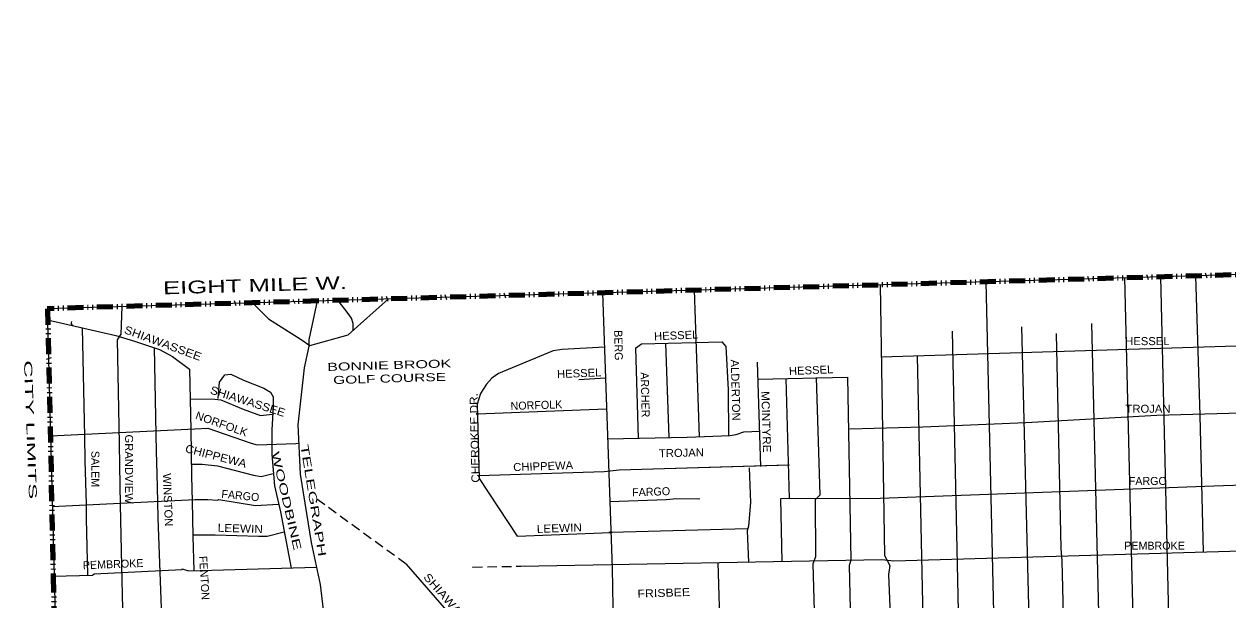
# Model space of a CAD drawing. Extents: x 34705 to 138605, y 34275 to 143551.
# Drawn here: x 34705 to 45991, y 137900 to 143301 of the extents above; entities that cross this region are included whole.
import ezdxf
from ezdxf.enums import TextEntityAlignment as Align

# ---------------------------------------------------------------- set-up
doc = ezdxf.new("R2010")
doc.units = 0
doc.header["$LTSCALE"] = 30
doc.header["$PDMODE"] = 32
doc.header["$PDSIZE"] = 15
doc.linetypes.add('DASH_DOUBLE_DOT', pattern=[9.2, 5, -1.2, 0.3, -1.2, 0.3, -1.2])
doc.linetypes.add('MEDIUM_DASHED', pattern=[4.5, 3, -1.5])
for name, color, linetype, lineweight in [('1', 7, 'Continuous', 13), ('11', 7, 'Continuous', 13), ('59', 7, 'DASH_DOUBLE_DOT', 106)]:
    doc.layers.add(name, color=color, linetype=linetype, lineweight=lineweight)

msp = doc.modelspace()

# ---------------------------------------------------------------- linework, layer by layer
at = {"layer": '1'}
for p, q in [((75780.8, 141796.99), (34922.9, 140631.57)), ((43721.76, 140882.54), (43834.15, 136069.3)), ((40986.56, 140804.52), (41033.49, 139429.86)), ((34922.9, 140631.57), (35253.71, 127582.24)), ((43404.51, 140421.66), (43508.79, 135649.07)), ((44710.66, 140493.33), (44827.03, 135685.96)), ((40719.31, 140307.42), (40751.14, 139422.15)), ((40438.22, 140261.89), (40462.73, 139416.71)), ((41579.09, 140130.08), (41610.45, 139151.57)), ((39904.95, 139968.12), (40155.2, 139982.29)), ((41584.2, 139970.65), (42423.58, 139988.39)), ((41584.94, 139970.67), (42423.58, 139988.39)), ((38954.24, 139644.23), (40165.47, 139692.42)), ((41631.43, 139482.91), (41631.58, 139482.92)), ((37292.76, 139064.46), (37292.94, 139064.46)), ((40186.7, 138534.21), (40192.5, 138534.2)), ((40209.97, 138534.17), (41484.22, 138569.08))]:
    msp.add_line(p, q, dxfattribs=at)
at = {"layer": '1', "linetype": 'MEDIUM_DASHED'}
msp.add_line((38287.12, 138235.79), (37432.52, 138858.53), dxfattribs=at)
at = {"layer": '1'}
for points in [[(42731.15, 140854.29), (42770.72, 138315.69), (42820.32, 138221.97), (42809.3, 138139.28), (42831.34, 137610.03), (42902.99, 132838.56), (43073.83, 130269.5), (43184.06, 127189.13), (43401.06, 118420.74)], [(45022.9, 140919.65), (45146.05, 135811.43), (45168.09, 135651.55), (45234.23, 133875), (45372.01, 130476.24), (45383.03, 130349.45), (45405.07, 129809.17), (45432.63, 129665.83), (45520.81, 126500.01), (45564.9, 125176.89), (45581.43, 125088.68), (45688.51, 119936.3)], [(45358.6, 140929.23), (45482.23, 135756.3), (45520.81, 135640.52), (45576.05, 133850.18)], [(45687.44, 140938.61), (45726.86, 139630.38), (45758.49, 138350.64)], [(40126.93, 140780), (40218.41, 138198.16), (40224.68, 137834.35), (40237.22, 137288.65), (40312.47, 133937.6), (40444.15, 133661.61), (40525.66, 133448.35), (40600.91, 133134.72), (40644.8, 132915.19), (40651.07, 132683.11), (40667.64, 132322.46), (40535.79, 132393.37), (40538.2, 132110.76), (40406.53, 131866.13)], [(35620.57, 140651.47), (35612.55, 140391.92), (35577.76, 140338.8), (35596.07, 139366.17), (35599.73, 139162.4), (35607.06, 138790.57), (35617.53, 138219.19), (35661.99, 136341.15), (35680.04, 135470.94)], [(36847.89, 140686.47), (36996.82, 140537.49), (37301.68, 140341.45), (37383.34, 140286.99), (37742.64, 140385.01), (38122.56, 140722.83)], [(37454.38, 140703.77), (37375.53, 140338.99), (37375.53, 140279.38), (37330.84, 140078.2), (37271.25, 139541.72), (37293.59, 139079.75), (37397.87, 138438.96), (37479.81, 138044.05), (37546.85, 137492.67), (37591.54, 136419.71), (37811.41, 127682.75)], [(37791.64, 140428.58), (37791.64, 140493.93), (37775.31, 140542.94), (37742.64, 140586.51), (37650.53, 140709.37)], [(34925.52, 140528.37), (35564.94, 140380.93), (35740.73, 140327.81), (35973.27, 140249.05), (36097.79, 140183.1), (36257.09, 140065.88), (36268.08, 139494.39), (36275.41, 139061.66), (36280.9, 138827.2), (36288.22, 138496.58), (36295.55, 138174.21)], [(35250.66, 140453.4), (35270.13, 139433.94), (35275.63, 139204.53), (35286.61, 138799.72), (35288.45, 138663.27), (35299.43, 138133.91)], [(42741.68, 140178.77), (46673.59, 140300.71), (47923.59, 140341.42), (47981.73, 140364.69), (50070.38, 140422.85), (50099.45, 140411.21), (50645.96, 140422.85), (50808.75, 140451.93), (53195.76, 140505.12)], [(44054.83, 140460.25), (44176.07, 135723.22), (44203.63, 135629.5), (44209.14, 134638.54), (44214.65, 133673.77), (44286.3, 131846.22), (44378.63, 130373.81)], [(44379.99, 140399.61), (44424.08, 138381.85), (44435.1, 138266.08), (44495.72, 135728.73), (44556.35, 135646.04), (44556.35, 134644.24)], [(40438.22, 140261.89), (40491.92, 140302.17), (41247.73, 140319.62), (41284.93, 140276.21)], [(40438.22, 140261.89), (40491.92, 140302.17), (41247.73, 140319.62), (41282.61, 140278.91)], [(35925.4, 140265.26), (35943.98, 139292.9), (35949.47, 139083.64), (35954.96, 138821.71), (35960.46, 138667.84), (35991.59, 137823.44), (35978.77, 137768.49), (36022.55, 135486.73)], [(40145, 140270.15), (39748.13, 140249.25), (39666.62, 140236.71), (39152.44, 140023.44), (39089.74, 139979.54), (39039.57, 139923.08), (38983.14, 139835.27), (38951.79, 139734.91), (38970.6, 139038.67), (39328.01, 138499.24), (40206.55, 138533.04)], [(41284.93, 140276.21), (41305.49, 139870.7), (41309.51, 139438.67)], [(43079.01, 140189.23), (43162.01, 136274.52), (43239.17, 136125.67), (43354.91, 136076.05), (44161.23, 136064.69)], [(36524.35, 139788.62), (36537.67, 139941.9), (36587.84, 140010.9), (36644.27, 140017.17), (36763.41, 139960.72), (36951.52, 139885.45), (37014.23, 139847.81), (37039.31, 139803.91), (37039.31, 139709.82), (37026.77, 139496.56), (37026.77, 139264.48), (37051.85, 138969.67), (37108.28, 138725.04), (37208.61, 138198.16)], [(41845.13, 139976.17), (41877.91, 138850.08), (41796.43, 138847.65), (41807.81, 138261.15)], [(42131.42, 139986.13), (42164.49, 138883.53), (42120.4, 138839.43), (42125.91, 138304.67), (42098.35, 138238.51), (42164.49, 135916.17), (42197.55, 135805.91), (42197.55, 135637.37)], [(42423.58, 139988.39), (42456.58, 138271.59), (42440.05, 138221.97), (42500.66, 135635.57)], [(36266.78, 139782.56), (36466.2, 139787.2), (36549.68, 139777.92), (36758.37, 139689.78), (36920.68, 139629.47), (37035.29, 139641.54)], [(42445.27, 139504.58), (43131.45, 139522.85), (44096.57, 139563.56), (45324.75, 139631.89), (46784.06, 139672.6), (49648.59, 139739.86)], [(34953.17, 139437.82), (36304.43, 139505.4), (36426.52, 139511.22), (36833.5, 139371.64), (36891.64, 139354.19), (37252.1, 139365.82), (37287.93, 139371.63)], [(40175.43, 139411.29), (40920.57, 139425.35), (41323.31, 139441.43), (41381.45, 139453.06), (41451.22, 139476.32), (41599.86, 139482.04)], [(41323.31, 139441.43), (41381.45, 139453.06), (41451.22, 139476.32), (41602.38, 139482.14)], [(36273.51, 139173.9), (36374.2, 139173.9), (36519.54, 139156.45), (36856.75, 139069.21), (36926.52, 139057.58), (37041.91, 139086.44)], [(38969.8, 139068.23), (40143.08, 139104.11), (40282.61, 139121.56), (41869.02, 139167.72)], [(40143.08, 139104.11), (40282.61, 139121.56), (41881.45, 139168.08)], [(41503.85, 139139.03), (41516.39, 138812.86), (41497.58, 138593.32), (41485.04, 138549.42), (41497.28, 138255.5)], [(41877.91, 138850.08), (42730.29, 138854.03), (45859.64, 138968.89), (47057.31, 139009.6), (47161.96, 138986.33), (47353.82, 138968.89), (48685.34, 139024.01)], [(34969.97, 138774.8), (36310.24, 138842.4), (36426.52, 138842.4), (36519.54, 138836.58), (36531.17, 138842.4), (36874.19, 138784.24), (37091.39, 138798.26)], [(40196.24, 138823.86), (40725.79, 138840.83), (40823.18, 138850.11), (41039.93, 138848.09)], [(36287.91, 138510.89), (36496.29, 138510.89), (36903.26, 138499.26), (36984.66, 138499.26), (37143.63, 138539.38)], [(39362.55, 138216.65), (42747.73, 138278.26), (42858.19, 138266.63), (50030.07, 138474.39)], [(34977.91, 138122.37), (35345.13, 138132.86), (35345.13, 138132.86), (35362.57, 138144.5), (36188.15, 138185.21), (36188.15, 138191.02), (36246.29, 138173.57), (37445.68, 138208.56)], [(38287.12, 138235.79), (38914.16, 137514.46), (38922.24, 136769.3), (38926.71, 136600.25)], [(41208.14, 138250.24), (41253.03, 136799.4), (41253.03, 136699.04), (41278.98, 136271.24), (41276.33, 135640.44)]]:
    msp.add_lwpolyline(points, dxfattribs=at)
at = {"layer": '1', "linetype": 'MEDIUM_DASHED'}
msp.add_lwpolyline([(38907.62, 138208.47), (38913.43, 138208.47), (39362.56, 138216.65)], dxfattribs=at)
at = {"layer": '1'}
msp.add_arc((35173.61, 140498.7), 27.58, 153.60313, 245.47552, dxfattribs=at)
for p in [(38954.24, 139644.23), (40206.52, 138533.9)]:
    msp.add_point(p, dxfattribs=at)
at = {"layer": '59'}
for points in [[(131989.06, 109708.72), (126856.28, 120352.83), (127983.73, 120601.28), (129321.71, 120998.46), (130612.42, 121494.12), (133722.19, 123216.65), (134563.84, 124776.42), (136438.38, 130047.1), (136736.54, 131235.05), (136773.12, 131974.15), (125584.57, 138103.26), (128512.62, 143301.1), (34921.35, 140631.52)], [(34926.08, 140631.66), (34977.99, 138118.71), (35197.94, 129943.33)]]:
    msp.add_lwpolyline(points, dxfattribs=at)

# ---------------------------------------------------------------- texts
at = {"layer": '1', "width": 2.25}
msp.add_text('CITY LIMITS', height=75, rotation=272.106, dxfattribs=at).set_placement((34727.86, 139494.47), align=Align.CENTER)
at = {"layer": '11'}
for s, height, rotation, width, p in [('EIGHT MILE W.', 120, 1.678, 1.5, (36871.27, 140791.21)), ('SHIAWASSEE', 75, 339.834, 1.15, (35993.87, 140272.92)), ('HESSEL', 75, 2.482, 1.05, (40820.22, 140343.9)), ('BONNIE BROOK', 75, 1.665, 1.5, (38129.3, 140064.7)), ('HESSEL', 75, 2.482, 1.05, (39910.76, 139988.55)), ('ALDERTON', 75, 271.622, 1.05, (41338.26, 139866.93)), ('HESSEL', 75, 2.482, 1.05, (42084.88, 140017.35)), ('GOLF COURSE', 75, 1.665, 1.45, (38132.93, 139939.75)), ('SHIAWASSEE', 75, 342.424, 1.1, (36790.83, 139726.96)), ('MCINTYRE', 75, 271.643, 1.1, (41624.83, 139569.08)), ('CHEROKEE DR.', 75, 91.236, 1.1, (38965.67, 139420.38)), ('NORFOLK', 75, 340.645, 1.05, (36544.67, 139515.37)), ('GRANDVIEW', 75, 270, 1.05, (35652, 139126.99)), ('CHIPPEWA', 75, 345.459, 1.1, (36494.46, 139213.67)), ('WOODBINE', 75, 282.989, 1.7, (37128.76, 138820.61)), ('TELEGRAPH', 75, 279.243, 1.75, (37380.39, 138826.52)), ('TROJAN', 75, 1.273, 1.05, (40868.37, 139242.45)), ('CHIPPEWA', 75, 1.97, 1.05, (39572.77, 139117.59)), ('WINSTON', 75, 272.252, 1.05, (36016.06, 138837.41)), ('LEEWIN', 75, 358.179, 1.1, (36730.91, 138533.1)), ('LEEWIN', 75, 1.978, 1.1, (39724.41, 138535.74)), ('SHIAWASSEE', 75, 311.314, 1.2, (38706.16, 137811.68)), ('FRISBEE', 75, 1.978, 1.15, (40703.27, 137928.85))]:
    msp.add_text(s, height=height, rotation=rotation, dxfattribs=dict(at, width=width)).set_placement(p, align=Align.CENTER)
for s, rotation, p in [('BERG', 271.236, (40240.74, 140286.91)), ('ARCHER', 271.451, (40490.5, 139822.77)), ('NORFOLK', 1.894, (39509.56, 139689.38)), ('SALEM', 270, (35336, 139128.02)), ('FARGO', 354.529, (36729.62, 138841.63)), ('FARGO', 1.978, (40584.91, 138877.35)), ('PEMBROKE', 2.205, (35541.51, 138198.36)), ('FENTON', 273.383, (36358.1, 138104.11))]:
    msp.add_text(s, height=75, rotation=rotation, dxfattribs=at).set_placement(p, align=Align.CENTER)
at = {"layer": '11', "width": 1.05}
for s, p in [('HESSEL', (45235.76, 140289.86)), ('TROJAN', (45241.66, 139655.6))]:
    msp.add_text(s, height=75, dxfattribs=at).set_placement(p, align=Align.CENTER)
at = {"layer": '11'}
for s, p in [('FARGO', (45239.83, 138978.4)), ('PEMBROKE', (45302.98, 138371.35))]:
    msp.add_text(s, height=75, dxfattribs=at).set_placement(p, align=Align.CENTER)

doc.saveas('drawing.dxf')
